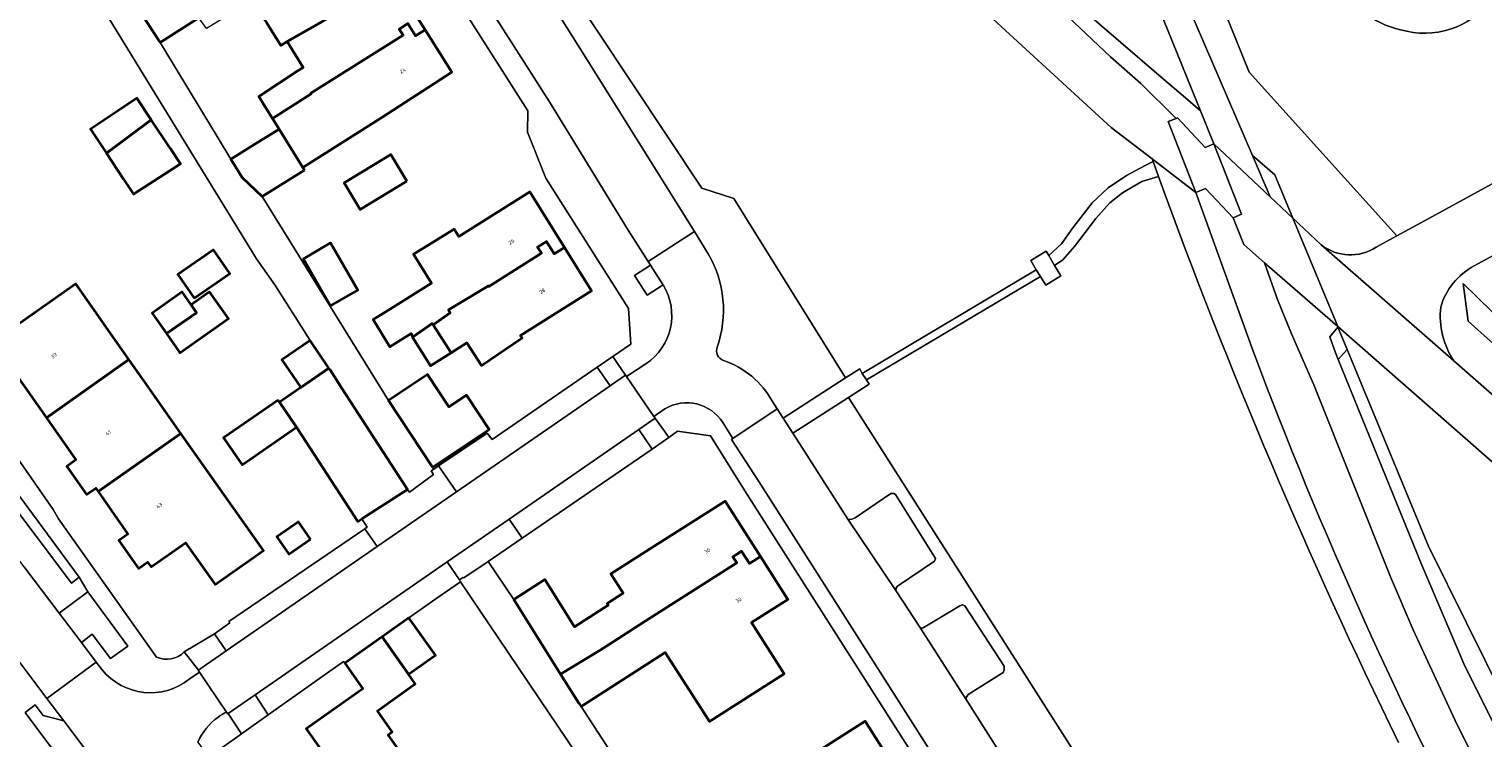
# Model space of a CAD drawing. Header units: metres. Extents: x 197700 to 204338, y 317132 to 325229.
# Tile 353 of 656: x 199311 to 199449, y 320717 to 320785. Entities that reach past the tile are written whole.
import ezdxf
from ezdxf.enums import TextEntityAlignment as Align

# ---------------------------------------------------------------- set-up
doc = ezdxf.new("R2010")
doc.units = ezdxf.units.M
for name, color, linetype, lineweight in [('B-WE-GR-BEPLANTING_CULTUUR_BODEMBEDEKKER-GV', 90, 'Continuous', 18), ('B-WE-GR-BOS_GEMENGD-GV', 40, 'Continuous', 13), ('B-WE-GR-BOS_LOOF-GV', 40, 'Continuous', 13), ('B-WE-GR-GROENVOORZIENING-GV', 80, 'Continuous', 18), ('B-WE-OG-BEBOUWING-GV', 7, 'Continuous', 35), ('B-WE-OG-BEBOUWING-T18', 10, 'Continuous', 18), ('B-WE-OG-TERREIN_CULTUURSCHEIDING-GV', 7, 'Continuous', 18), ('B-WE-OG-TERREIN_ERF-GV', 7, 'Continuous', 18), ('B-WE-VH-ONVERHARD-GV', 252, 'Continuous', 18), ('B-WE-VH-VERHARDING_ASFALT-GV', 252, 'Continuous', 18), ('B-WE-VH-VERHARDING_BEDRIJFSVLOERPLAAT-GV', 252, 'Continuous', 18), ('B-WE-VH-VERHARDING_BETONSTRAATSTEEN-GV', 252, 'Continuous', 18), ('B-WE-VH-VERHARDING_GESLOTEN-GV', 252, 'Continuous', 18), ('B-WE-VH-VERHARDING_HALFVERHARDING-GV', 252, 'Continuous', 18), ('B-WE-VH-VERHARDING_HALFVERHARDING_GRIND-GV', 252, 'Continuous', 18), ('B-WE-VH-VERHARDING_TEGEL-GV', 252, 'Continuous', 18)]:
    doc.layers.add(name, color=color, linetype=linetype, lineweight=lineweight)
doc.styles.add('NLCS-ISO-M200-T18', font='NLCS-ISO.ttf', dxfattribs={"height": 0.36})

msp = doc.modelspace()

# ---------------------------------------------------------------- linework, layer by layer
at = {"layer": 'B-WE-GR-BEPLANTING_CULTUUR_BODEMBEDEKKER-GV'}
for points in [[(199371.272, 320760.273), (199371.257, 320760.298), (199371.241, 320760.322), (199370.075, 320762.15), (199368.562, 320761.184), (199369.759, 320759.308)], [(199366.354, 320750.75), (199367.687, 320751.671), (199366.931, 320752.784), (199366.484, 320753.443), (199364.998, 320752.42), (199366.221, 320750.658)], [(199370.552, 320747.498), (199370.513, 320747.553), (199368.958, 320746.477), (199370.252, 320744.62), (199371.835, 320745.705), (199371.405, 320746.306)], [(199315.575, 320732.4), (199305.485, 320746.044), (199304.584, 320745.389), (199314.85, 320731.826)], [(199313.671, 320728.949), (199315.785, 320726.159), (199316.803, 320726.95), (199318.567, 320724.632), (199320.202, 320725.823), (199316.38, 320730.992)], [(199327.628, 320723.988), (199329.041, 320724.973), (199329.587, 320725.353), (199328.469, 320726.977), (199325.599, 320725.266), (199326.958, 320723.521)], [(199318.466, 320712.904), (199314.097, 320718.693), (199312.13, 320719.204), (199311.376, 320720.203), (199310.408, 320719.496), (199314.335, 320714.232), (199314.815, 320714.561), (199315.682, 320713.364), (199315.237, 320713.032), (199316.448, 320711.393)], [(199332.355, 320721.162), (199329.773, 320719.389), (199331.061, 320717.464), (199333.604, 320719.267)]]:
    msp.add_lwpolyline(points, close=True, dxfattribs=at)
at = {"layer": 'B-WE-GR-BOS_GEMENGD-GV'}
msp.add_lwpolyline([(199418.552, 320770.597), (199416.953, 320770.133), (199415.106, 320769.067), (199413.914, 320768.096), (199412.573, 320766.61), (199410.529, 320763.921), (199409.42, 320762.68), (199408.629, 320762.136), (199409.239, 320761.123), (199407.783, 320760.241), (199407.27, 320761.087), (199390.679, 320751.204), (199390.946, 320750.802), (199388.98, 320749.543), (199420.498, 320700.061)], dxfattribs=at)
msp.add_lwpolyline([(199441.435, 320716.629, -0.0263765), (199418.552, 320770.597)], format="xyb", dxfattribs=at)
at = {"layer": 'B-WE-GR-BOS_LOOF-GV'}
for points in [[(199439.316, 320763.865), (199441.292, 320764.945), (199427.201, 320780.568), (199403.811, 320838.384), (199387.567, 320878.77), (199387.751, 320883.766), (199385.59, 320899.213), (199387.422, 320909.395), (199412.915, 320944.741)], [(199412.915, 320944.741), (199387.422, 320909.395), (199385.59, 320899.213), (199387.751, 320883.766), (199387.567, 320878.77), (199403.811, 320838.384), (199427.201, 320780.568), (199441.292, 320764.945), (199443.927, 320766.386), (199482.653, 320787.604), (199482.576, 320787.783), (199475.783, 320786.178)], [(199379.852, 320889.791), (199385.647, 320877.342), (199419.738, 320790.629), (199427.498, 320772.621)], [(199359.474, 320797.41), (199358.292, 320794.654), (199374.978, 320769.496), (199378.012, 320768.52), (199388.686, 320751.407), (199390.034, 320752.277), (199390.282, 320751.832)], [(199390.282, 320751.832), (199406.885, 320761.717), (199406.379, 320762.603), (199407.821, 320763.479), (199408.069, 320763.068), (199409.277, 320764.19), (199410.381, 320765.719), (199412.223, 320768.086), (199413.731, 320769.543), (199415.477, 320770.697), (199417.282, 320771.672), (199418.034, 320772.028), (199417.942, 320772.284), (199414.029, 320775.294), (199402.39, 320785.985)], [(199427.498, 320772.621), (199429.651, 320770.768), (199431.36, 320766.641), (199434.072, 320764.092)]]:
    msp.add_lwpolyline(points, dxfattribs=at)
for points in [[(199441.629, 320784.613, -0.2651732), (199435.956, 320789.59)], [(199450.27, 320787.399, -0.3098357), (199441.629, 320784.613)], [(199434.072, 320764.092, 0.3198057), (199439.316, 320763.865)]]:
    msp.add_lwpolyline(points, format="xyb", dxfattribs=at)
at = {"layer": 'B-WE-GR-GROENVOORZIENING-GV'}
for points in [[(199402.988, 320792.43), (199413.966, 320782.033), (199416.851, 320779.475), (199420.214, 320776.143), (199420.358, 320776.198), (199422.984, 320773.392), (199423.815, 320773.732), (199422.537, 320776.89), (199421.113, 320778.116), (199418.809, 320780.098), (199407.249, 320790.046)], [(199420.498, 320700.061), (199388.98, 320749.543), (199383.654, 320746.131), (199384.523, 320744.781), (199388.913, 320737.923)], [(199389.602, 320738.07), (199392.999, 320740.368), (199393.298, 320740.383), (199393.453, 320740.291), (199397.268, 320734.179), (199397.182, 320733.908), (199393.633, 320731.524), (199393.515, 320731.38), (199393.492, 320731.119), (199395.84, 320727.531), (199396.103, 320727.572), (199399.583, 320729.672), (199399.846, 320729.752), (199400.067, 320729.667), (199403.815, 320723.902), (199403.816, 320723.552), (199403.711, 320723.313), (199400.383, 320721.191), (199400.207, 320720.925), (199400.195, 320720.725), (199415.479, 320696.626)]]:
    msp.add_lwpolyline(points, dxfattribs=at)
for points in [[(199429.2, 320768.671), (199431.36, 320766.641), (199429.651, 320770.768), (199427.498, 320772.621)], [(199486.31, 320755.27), (199473.339, 320750.739), (199465.11, 320749.202), (199454.367, 320753.84), (199447.597, 320760.414), (199448.08, 320756.825), (199459.897, 320746.25), (199465.843, 320744.142), (199487.133, 320750.042)], [(199521.949, 320619.254), (199521.592, 320622.056), (199477.249, 320679.306), (199455.072, 320713.602), (199444.319, 320735.345), (199436.547, 320754.115), (199435.68, 320753.155), (199443.602, 320733.703), (199447.72, 320724.058), (199453.188, 320713.073), (199456.436, 320706.978), (199458.546, 320703.348), (199465.595, 320691.892), (199468.89, 320687.203), (199473.718, 320680.731)]]:
    msp.add_lwpolyline(points, close=True, dxfattribs=at)
msp.add_lwpolyline([(199388.913, 320737.923, 0.2132453), (199389.602, 320738.07)], format="xyb", dxfattribs=at)
at = {"layer": 'B-WE-OG-BEBOUWING-GV'}
for points in [[(199335.401, 320783.489), (199338.73, 320785.36), (199345.396, 320789.607), (199342.956, 320793.448), (199342.05, 320792.87), (199341.31, 320794.04), (199340.48, 320793.52), (199340.85, 320792.94), (199332.09, 320787.44), (199333.17, 320785.692), (199333.44, 320785.29), (199334.808, 320783.116)], [(199320.397, 320787.893), (199323.22, 320783.499), (199323.291, 320783.381), (199323.643, 320783.607), (199326.996, 320785.762), (199326.44, 320786.599), (199327.367, 320787.201), (199325.8, 320789.618), (199325.001, 320790.851), (199324.031, 320790.228), (199323.065, 320789.607)], [(199338.73, 320785.36), (199335.401, 320783.489), (199336.953, 320781.023), (199336.36, 320780.65), (199332.71, 320778.24), (199333.312, 320777.27), (199334.019, 320776.131), (199337.71, 320778.5), (199337.67, 320778.57), (199346.47, 320784.1), (199346.1, 320784.68), (199346.92, 320785.2), (199347.67, 320784.03), (199348.573, 320784.605), (199345.396, 320789.607)], [(199334.64, 320775.13), (199336.913, 320771.474), (199344.46, 320776.25), (199351.133, 320780.575), (199348.573, 320784.605), (199347.67, 320784.03), (199346.92, 320785.2), (199346.1, 320784.68), (199346.47, 320784.1), (199337.67, 320778.57), (199337.71, 320778.5), (199334.019, 320776.131)], [(199318.177, 320772.823), (199322.441, 320776.01), (199321.07, 320778.077), (199319.328, 320776.921), (199316.641, 320775.138)], [(199324.24, 320773.3), (199322.441, 320776.01), (199318.177, 320772.823), (199319.81, 320770.361), (199320.759, 320768.922), (199325.221, 320771.835)], [(199337.076, 320771.209), (199336.913, 320771.474), (199334.64, 320775.13), (199332.34, 320773.7), (199330.045, 320772.273), (199331.118, 320770.527), (199333.019, 320768.714)], [(199346.829, 320770.182), (199345.292, 320772.706), (199340.836, 320769.993), (199342.373, 320767.469)], [(199347.37, 320755.29), (199349.26, 320756.58), (199349.33, 320756.48), (199350.98, 320757.62), (199350.82, 320757.88), (199354.61, 320760.18), (199354.65, 320760.11), (199359.68, 320763.29), (199359.31, 320763.87), (199360.14, 320764.4), (199360.88, 320763.23), (199361.867, 320763.849), (199358.55, 320769.15), (199351.797, 320764.891), (199351.34, 320765.59), (199347.473, 320763.201), (199349.188, 320760.426), (199344.75, 320757.684), (199343.61, 320756.98), (199345.22, 320754.38), (199347.25, 320755.63)], [(199326.53, 320759.005), (199329.936, 320761.361), (199328.376, 320763.614), (199324.971, 320761.259)], [(199339.552, 320758.273), (199342.147, 320759.782), (199339.554, 320764.283), (199336.959, 320762.774)], [(199361.867, 320763.849), (199360.88, 320763.23), (199360.14, 320764.4), (199359.31, 320763.87), (199359.68, 320763.29), (199354.65, 320760.11), (199354.61, 320760.18), (199350.82, 320757.88), (199350.98, 320757.62), (199349.33, 320756.48), (199351.047, 320753.794), (199352.57, 320754.76), (199353.95, 320752.6), (199357.84, 320755.21), (199357.69, 320755.44), (199364.45, 320759.72)], [(199312.439, 320747.602), (199320.311, 320753.16), (199315.24, 320760.36), (199307.35, 320754.85), (199307.71, 320754.33), (199306.83, 320753.71), (199308.71, 320751.03), (199309.6, 320751.65)], [(199326.251, 320758.371), (199325.39, 320759.598), (199322.528, 320757.59), (199323.896, 320755.641), (199326.753, 320757.619)], [(199323.896, 320755.641), (199325.182, 320753.809), (199329.809, 320757.057), (199328.017, 320759.61), (199326.251, 320758.371), (199326.753, 320757.619)], [(199347.37, 320755.29), (199349.1, 320752.56), (199351.047, 320753.794), (199349.33, 320756.48), (199349.26, 320756.58)], [(199339.386, 320752.335), (199337.595, 320754.963), (199334.9, 320753.126), (199336.723, 320750.493)], [(199320.311, 320753.16), (199312.439, 320747.602), (199315.26, 320743.58), (199314.38, 320742.96), (199316.26, 320740.27), (199317.15, 320740.89), (199317.381, 320740.561), (199325.277, 320746.108), (199321.702, 320751.185), (199321.62, 320751.301)], [(199340.652, 320750.367), (199339.507, 320752.16), (199339.386, 320752.335), (199336.723, 320750.493), (199334.864, 320749.209), (199334.676, 320749.079), (199336.318, 320746.696), (199342.151, 320737.694), (199342.549, 320737.952), (199346.879, 320740.758)], [(199349.274, 320742.9), (199354.68, 320746.486), (199352.522, 320749.751), (199350.838, 320748.642), (199348.809, 320751.722), (199345.07, 320749.259)], [(199334.542, 320749.273), (199329.353, 320745.697), (199331.13, 320743.119), (199336.318, 320746.696), (199334.676, 320749.079)], [(199325.277, 320746.108), (199317.381, 320740.561), (199320.22, 320736.51), (199319.34, 320735.89), (199321.22, 320733.22), (199322.1, 320733.83), (199322.43, 320733.37), (199325.72, 320735.68), (199328.55, 320731.7), (199333.15, 320734.93)], [(199365.982, 320725.87), (199369.56, 320728.19), (199378.31, 320733.77), (199377.94, 320734.35), (199378.77, 320734.88), (199379.51, 320733.71), (199380.563, 320734.371), (199377.2, 320739.64), (199370.44, 320735.34), (199366.295, 320732.708), (199367.476, 320730.857), (199365.94, 320729.88), (199366.03, 320729.73), (199364.25, 320728.58), (199362.823, 320727.658), (199360.008, 320732.162), (199357.051, 320730.281), (199361.504, 320723.158), (199365.279, 320725.445)], [(199337.642, 320736.021), (199336.482, 320737.676), (199334.416, 320736.229), (199335.576, 320734.574)], [(199380.563, 320734.371), (199379.51, 320733.71), (199378.77, 320734.88), (199377.94, 320734.35), (199378.31, 320733.77), (199369.56, 320728.19), (199365.982, 320725.87), (199365.279, 320725.445), (199361.504, 320723.158), (199363.24, 320720.374), (199363.448, 320720.054), (199367.9, 320722.91), (199371.49, 320725.2), (199375.7, 320718.62), (199382.83, 320723.18), (199379.7, 320728.06), (199383.18, 320730.27)], [(199347.031, 320728.526), (199344.463, 320726.709), (199346.988, 320723.141), (199349.555, 320724.958)], [(199341.313, 320706.602), (199349.21, 320712.15), (199348.135, 320713.671), (199348.067, 320713.768), (199347.738, 320713.535), (199345.035, 320717.35), (199345.443, 320717.639), (199344.016, 320719.655), (199347.64, 320722.22), (199346.988, 320723.141), (199344.463, 320726.709), (199340.904, 320724.19), (199342.637, 320721.741), (199337.233, 320717.917), (199339.89, 320714.162), (199337.4, 320712.4), (199341.33, 320706.98), (199341.14, 320706.85)], [(199393.912, 320713.38), (199390.57, 320718.65), (199383.73, 320714.31), (199378.53, 320711.003), (199379.537, 320709.419), (199377.62, 320708.2), (199376.134, 320710.441), (199371.59, 320707.529), (199373.82, 320704.13), (199375.1, 320702.14), (199379.33, 320704.84), (199382.95, 320707.18), (199391.65, 320712.78), (199391.28, 320713.36), (199392.11, 320713.88), (199392.85, 320712.71)]]:
    msp.add_lwpolyline(points, close=True, dxfattribs=at)
at = {"layer": 'B-WE-OG-TERREIN_CULTUURSCHEIDING-GV'}
for points in [[(199378.076, 320909.379), (199373.386, 320908.877), (199370.109, 320908.05), (199362.078, 320904.072), (199336.877, 320894.98), (199344.687, 320884.91), (199352.752, 320873.478), (199360.368, 320851.959), (199374.257, 320828.199), (199407.249, 320790.046), (199418.809, 320780.098)], [(199418.809, 320780.098), (199421.113, 320778.116), (199422.537, 320776.89), (199418.085, 320787.891), (199382.935, 320875.973), (199376.898, 320888.793), (199376.723, 320889.401)], [(199382.732, 320747.563), (199388.686, 320751.407), (199378.012, 320768.52), (199374.978, 320769.496), (199358.292, 320794.654), (199359.474, 320797.41), (199356.157, 320795.335)], [(199355.949, 320794.615), (199364.734, 320780.634), (199372.927, 320767.489), (199374.261, 320765.362), (199375.594, 320763.235)], [(199612.226, 320500), (199608.061, 320504.679), (199581.366, 320538.217), (199556.954, 320569.533), (199471.402, 320678.632), (199466.387, 320685.274), (199459.657, 320695.169), (199455.913, 320701.434), (199453.618, 320705.516), (199450.413, 320711.549), (199446.832, 320718.724), (199442.839, 320727.359), (199440.67, 320732.438), (199433.353, 320750.735), (199431.226, 320755.613), (199429.904, 320758.884), (199428.655, 320762.38), (199426.687, 320764.115), (199425.662, 320766.682), (199423.032, 320769.464), (199422.117, 320769.073), (199427.566, 320753.968)], [(199381.705, 320749.158), (199382.162, 320748.448), (199382.732, 320747.563)]]:
    msp.add_lwpolyline(points, dxfattribs=at)
for points in [[(199375.594, 320763.235, -0.2179933), (199376.443, 320754.349)], [(199376.443, 320754.349, 0.4098803), (199377.034, 320753.062)], [(199427.566, 320753.968, 0.0319349), (199450.308, 320703.494)], [(199377.034, 320753.062, -0.1893523), (199381.705, 320749.158)]]:
    msp.add_lwpolyline(points, format="xyb", dxfattribs=at)
at = {"layer": 'B-WE-OG-TERREIN_ERF-GV'}
for points in [[(199273.506, 320793.289), (199284.203, 320780.484), (199290.135, 320771.612), (199299.074, 320758.764), (199305.274, 320750), (199306.55, 320748.237), (199313.081, 320738.861), (199313.608, 320737.964), (199322.931, 320724.779)], [(199345.396, 320789.607), (199348.573, 320784.605), (199351.133, 320780.575), (199344.46, 320776.25), (199336.913, 320771.474), (199337.076, 320771.209), (199333.019, 320768.714), (199345.07, 320749.259), (199348.809, 320751.722), (199350.838, 320748.642), (199352.522, 320749.751), (199354.68, 320746.486), (199349.274, 320742.9), (199349.402, 320742.71), (199349.866, 320743.022), (199354.501, 320746.145), (199354.974, 320745.52), (199364.998, 320752.42), (199366.484, 320753.443), (199368.2, 320754.625), (199367.963, 320758.026), (199360.077, 320770.46), (199358.33, 320774.856), (199358.387, 320776.865), (199348.968, 320791.683)], [(199342.549, 320737.952), (199342.151, 320737.694), (199336.318, 320746.696), (199331.13, 320743.119), (199329.353, 320745.697), (199334.542, 320749.273), (199334.676, 320749.079), (199334.864, 320749.209), (199336.723, 320750.493), (199334.9, 320753.126), (199337.595, 320754.963), (199334.286, 320760.199), (199332.494, 320762.752), (199315.65, 320790.193)], [(199475.809, 320775.99), (199475.351, 320776.777), (199452.685, 320764.301), (199448.646, 320762.096)], [(199458.887, 320742.341), (199465.843, 320744.142), (199459.897, 320746.25), (199448.08, 320756.825), (199447.597, 320760.414), (199454.367, 320753.84), (199465.11, 320749.202), (199473.339, 320750.739), (199486.31, 320755.27), (199485.922, 320757.733), (199490.399, 320758.47), (199490.254, 320759.641), (199492.231, 320760.821), (199489.385, 320766.085), (199487.313, 320764.989)], [(199435.643, 320756.297), (199435.667, 320756.238), (199436.547, 320754.115), (199444.319, 320735.345), (199455.072, 320713.602), (199477.249, 320679.306), (199521.592, 320622.056), (199520.97, 320626.942), (199526.556, 320624.221), (199529.876, 320627.217), (199530.847, 320626.14), (199537.243, 320629.711), (199544.178, 320626.675), (199555.555, 320617.566), (199570.29, 320629.589), (199582.534, 320639.579), (199587.193, 320644.893), (199606.371, 320657.364)], [(199459.482, 320730.24), (199460.142, 320734.619), (199455.781, 320738.646), (199437.248, 320754.891), (199435.643, 320756.297)], [(199446.723, 320753.023), (199458.887, 320742.341)], [(199409.522, 320692.878), (199379.074, 320740.626), (199375.787, 320745.881), (199372.656, 320746.328), (199371.835, 320745.705), (199370.252, 320744.62), (199357.827, 320736.123), (199354.576, 320733.9), (199357.051, 320730.281), (199360.008, 320732.162), (199362.823, 320727.658), (199364.25, 320728.58), (199366.03, 320729.73), (199365.94, 320729.88), (199367.476, 320730.857), (199366.295, 320732.708), (199370.44, 320735.34), (199377.2, 320739.64), (199380.563, 320734.371), (199383.18, 320730.27), (199379.7, 320728.06), (199382.83, 320723.18), (199375.7, 320718.62), (199371.49, 320725.2), (199367.9, 320722.91), (199363.448, 320720.054), (199371.59, 320707.529)], [(199325.599, 320725.266), (199328.469, 320726.977), (199329.949, 320728.029), (199329.844, 320728.173), (199342.828, 320737.011), (199343.056, 320737.166), (199342.549, 320737.952)], [(199364.921, 320712.703), (199351.946, 320731.946), (199349.598, 320730.342), (199347.031, 320728.526), (199349.555, 320724.958), (199346.988, 320723.141), (199347.64, 320722.22), (199344.016, 320719.655), (199345.443, 320717.639), (199345.035, 320717.35), (199347.738, 320713.535)], [(199339.89, 320714.162), (199337.233, 320717.917), (199342.637, 320721.741), (199340.904, 320724.19), (199340.784, 320724.36), (199333.604, 320719.267), (199331.061, 320717.464), (199329.179, 320716.129)], [(199383.73, 320714.31), (199390.57, 320718.65), (199393.912, 320713.38)]]:
    msp.add_lwpolyline(points, dxfattribs=at)
for points in [[(199336.36, 320780.65), (199336.953, 320781.023), (199335.401, 320783.489), (199334.808, 320783.116), (199333.44, 320785.29), (199333.17, 320785.692), (199332.09, 320787.44), (199328.918, 320785.473), (199327.704, 320784.72), (199326.996, 320785.762), (199323.643, 320783.607), (199323.291, 320783.381), (199328.734, 320774.429), (199330.045, 320772.273), (199332.34, 320773.7), (199334.64, 320775.13), (199334.019, 320776.131), (199333.312, 320777.27), (199332.71, 320778.24)], [(199322.441, 320776.01), (199324.24, 320773.3), (199325.221, 320771.835), (199320.759, 320768.922), (199319.81, 320770.361), (199318.177, 320772.823), (199316.641, 320775.138), (199319.328, 320776.921), (199321.07, 320778.077)], [(199346.829, 320770.182), (199342.373, 320767.469), (199340.836, 320769.993), (199345.292, 320772.706)], [(199351.797, 320764.891), (199358.55, 320769.15), (199361.867, 320763.849), (199364.45, 320759.72), (199357.69, 320755.44), (199357.84, 320755.21), (199353.95, 320752.6), (199352.57, 320754.76), (199351.047, 320753.794), (199349.1, 320752.56), (199347.37, 320755.29), (199347.25, 320755.63), (199345.22, 320754.38), (199343.61, 320756.98), (199344.75, 320757.684), (199349.188, 320760.426), (199347.473, 320763.201), (199351.34, 320765.59)], [(199326.53, 320759.005), (199324.971, 320761.259), (199328.376, 320763.614), (199329.936, 320761.361)], [(199339.552, 320758.273), (199336.959, 320762.774), (199339.554, 320764.283), (199342.147, 320759.782)], [(199317.381, 320740.561), (199317.15, 320740.89), (199316.26, 320740.27), (199314.38, 320742.96), (199315.26, 320743.58), (199312.439, 320747.602), (199309.6, 320751.65), (199308.71, 320751.03), (199306.83, 320753.71), (199307.71, 320754.33), (199307.35, 320754.85), (199315.24, 320760.36), (199320.311, 320753.16), (199321.62, 320751.301), (199321.702, 320751.185), (199325.277, 320746.108), (199333.15, 320734.93), (199328.55, 320731.7), (199325.72, 320735.68), (199322.43, 320733.37), (199322.1, 320733.83), (199321.22, 320733.22), (199319.34, 320735.89), (199320.22, 320736.51)], [(199325.182, 320753.809), (199323.896, 320755.641), (199322.528, 320757.59), (199325.39, 320759.598), (199326.251, 320758.371), (199328.017, 320759.61), (199329.809, 320757.057)], [(199337.642, 320736.021), (199335.576, 320734.574), (199334.416, 320736.229), (199336.482, 320737.676)]]:
    msp.add_lwpolyline(points, close=True, dxfattribs=at)
for points in [[(199448.646, 320762.096, 0.1998309), (199445.468, 320758.161)], [(199445.468, 320758.161, 0.1770054), (199446.723, 320753.023)], [(199322.931, 320724.779, 0.3074661), (199325.599, 320725.266)]]:
    msp.add_lwpolyline(points, format="xyb", dxfattribs=at)
at = {"layer": 'B-WE-VH-ONVERHARD-GV'}
msp.add_lwpolyline([(199427.566, 320753.968), (199422.117, 320769.073), (199417.942, 320772.284), (199418.034, 320772.028), (199418.552, 320770.597)], dxfattribs=at)
for points in [[(199418.552, 320770.597, 0.0263765), (199441.435, 320716.629)], [(199450.308, 320703.494, -0.0319349), (199427.566, 320753.968)]]:
    msp.add_lwpolyline(points, format="xyb", dxfattribs=at)
at = {"layer": 'B-WE-VH-VERHARDING_ASFALT-GV'}
for points in [[(199369.839, 320762.519), (199374.261, 320765.362), (199372.927, 320767.489), (199364.734, 320780.634), (199355.949, 320794.615), (199351.528, 320801.799), (199351.524, 320801.806), (199351.122, 320802.374), (199346.534, 320799.501), (199360.448, 320777.722), (199367.947, 320765.484)], [(199367.781, 320751.522), (199367.687, 320751.671), (199366.354, 320750.75), (199366.221, 320750.658), (199351.578, 320740.543), (199344.002, 320735.31), (199329.587, 320725.353), (199329.041, 320724.973), (199327.628, 320723.988), (199326.958, 320723.521), (199326.934, 320723.504), (199327.037, 320723.341), (199329.619, 320719.521), (199329.742, 320719.367), (199329.773, 320719.389), (199332.355, 320721.162), (199350.692, 320733.844), (199356.58, 320737.916), (199368.958, 320746.477), (199370.513, 320747.553), (199370.402, 320747.709)], [(199411.059, 320693.838), (199415.479, 320696.626), (199400.195, 320720.725), (199395.84, 320727.531), (199393.492, 320731.119), (199388.913, 320737.923), (199384.523, 320744.781), (199383.654, 320746.131), (199382.732, 320747.563), (199382.162, 320748.448), (199377.926, 320745.61), (199377.8, 320745.529), (199380.402, 320741.51), (199410.859, 320693.712)]]:
    msp.add_lwpolyline(points, close=True, dxfattribs=at)
for points in [[(199448.646, 320762.096), (199452.685, 320764.301), (199475.351, 320776.777), (199500.046, 320790.371), (199499.839, 320792.459)], [(199490.787, 320792.179), (199486.197, 320789.512), (199482.653, 320787.604), (199443.927, 320766.386), (199441.292, 320764.945), (199439.316, 320763.865)], [(199375.594, 320763.235), (199374.261, 320765.362), (199369.839, 320762.519), (199370.075, 320762.15), (199371.241, 320760.322), (199371.257, 320760.298), (199371.272, 320760.273)], [(199434.072, 320764.092), (199446.723, 320753.023)], [(199453.188, 320713.073), (199447.72, 320724.058), (199443.602, 320733.703), (199435.68, 320753.155), (199435.423, 320753.786), (199434.875, 320755.31), (199435.667, 320756.238), (199435.643, 320756.297), (199428.655, 320762.38), (199429.904, 320758.884), (199431.226, 320755.613), (199433.353, 320750.735), (199440.67, 320732.438), (199442.839, 320727.359), (199446.832, 320718.724), (199450.413, 320711.549)], [(199303.213, 320733.114), (199308.756, 320725.77), (199312.495, 320720.816), (199317.205, 320724.289), (199315.785, 320726.159), (199313.671, 320728.949), (199310.285, 320733.417), (199296.249, 320752.084), (199293.728, 320755.33), (199293.643, 320755.438), (199293.559, 320755.547)], [(199369.629, 320752.743), (199367.781, 320751.522)], [(199367.781, 320751.522), (199370.402, 320747.709), (199371.457, 320748.457)], [(199376.981, 320747.141), (199377.926, 320745.61), (199382.162, 320748.448), (199381.705, 320749.158)]]:
    msp.add_lwpolyline(points, dxfattribs=at)
for points in [[(199376.443, 320754.349, 0.2179933), (199375.594, 320763.235)], [(199439.316, 320763.865, -0.3198057), (199434.072, 320764.092)], [(199445.468, 320758.161, -0.1998309), (199448.646, 320762.096)], [(199371.272, 320760.273, -0.4067638), (199369.629, 320752.743)], [(199446.723, 320753.023, -0.1770054), (199445.468, 320758.161)], [(199377.034, 320753.062, -0.4098803), (199376.443, 320754.349)], [(199381.705, 320749.158, 0.1893523), (199377.034, 320753.062)], [(199371.457, 320748.457, -0.4038213), (199376.981, 320747.141)]]:
    msp.add_lwpolyline(points, format="xyb", dxfattribs=at)
at = {"layer": 'B-WE-VH-VERHARDING_BEDRIJFSVLOERPLAAT-GV'}
for points in [[(199408.069, 320763.068), (199408.629, 320762.136), (199409.42, 320762.68), (199410.529, 320763.921), (199412.573, 320766.61), (199413.914, 320768.096), (199415.106, 320769.067), (199416.953, 320770.133), (199418.552, 320770.597), (199418.034, 320772.028), (199417.282, 320771.672), (199415.477, 320770.697), (199413.731, 320769.543), (199412.223, 320768.086), (199410.381, 320765.719), (199409.277, 320764.19)], [(199406.885, 320761.717), (199390.282, 320751.832), (199390.679, 320751.204), (199407.27, 320761.087)]]:
    msp.add_lwpolyline(points, close=True, dxfattribs=at)
at = {"layer": 'B-WE-VH-VERHARDING_BETONSTRAATSTEEN-GV'}
for points in [[(199379.09, 320819.922), (199374.947, 320816.891), (199377.573, 320813.696), (199394.556, 320793.933), (199402.39, 320785.985), (199414.029, 320775.294), (199417.942, 320772.284), (199422.117, 320769.073), (199419.459, 320775.845), (199420.214, 320776.143), (199416.851, 320779.475), (199413.966, 320782.033), (199402.988, 320792.43), (199399.854, 320795.576), (199395.446, 320800.671), (199385.386, 320812.679), (199379.606, 320819.299)], [(199423.032, 320769.464), (199425.662, 320766.682), (199426.478, 320767.009), (199423.815, 320773.732), (199422.984, 320773.392), (199420.358, 320776.198), (199420.214, 320776.143), (199419.459, 320775.845), (199422.117, 320769.073)], [(199426.687, 320764.115), (199428.655, 320762.38), (199435.643, 320756.297), (199431.36, 320766.641), (199429.2, 320768.671), (199423.815, 320773.732), (199426.478, 320767.009), (199425.662, 320766.682)], [(199436.547, 320754.115), (199435.667, 320756.238), (199434.875, 320755.31), (199435.423, 320753.786), (199435.68, 320753.155)], [(199366.221, 320750.658), (199364.998, 320752.42), (199354.974, 320745.52), (199354.501, 320746.145), (199349.866, 320743.022), (199351.578, 320740.543)], [(199370.252, 320744.62), (199368.958, 320746.477), (199356.58, 320737.916), (199357.827, 320736.123)], [(199344.002, 320735.31), (199351.578, 320740.543), (199349.866, 320743.022), (199349.402, 320742.71), (199349.156, 320742.544), (199349.386, 320742.174), (199347.072, 320740.514), (199346.879, 320740.758), (199342.549, 320737.952), (199343.056, 320737.166), (199342.828, 320737.011)], [(199344.002, 320735.31), (199342.828, 320737.011), (199329.844, 320728.173), (199329.949, 320728.029), (199328.469, 320726.977), (199329.587, 320725.353)], [(199357.827, 320736.123), (199356.58, 320737.916), (199350.692, 320733.844), (199351.843, 320732.133), (199352.177, 320732.353), (199352.281, 320732.331), (199354.576, 320733.9)], [(199333.604, 320719.267), (199340.784, 320724.36), (199340.904, 320724.19), (199344.463, 320726.709), (199347.031, 320728.526), (199349.598, 320730.342), (199351.946, 320731.946), (199351.843, 320732.133), (199350.692, 320733.844), (199332.355, 320721.162)], [(199400.195, 320720.725), (199400.207, 320720.925), (199400.383, 320721.191), (199403.711, 320723.313), (199403.816, 320723.552), (199403.815, 320723.902), (199400.067, 320729.667), (199399.846, 320729.752), (199399.583, 320729.672), (199396.103, 320727.572), (199395.84, 320727.531)]]:
    msp.add_lwpolyline(points, close=True, dxfattribs=at)
for points in [[(199393.492, 320731.119), (199393.515, 320731.38), (199393.633, 320731.524), (199397.182, 320733.908), (199397.268, 320734.179), (199393.453, 320740.291), (199393.298, 320740.383), (199392.999, 320740.368), (199389.602, 320738.07)], [(199388.913, 320737.923), (199393.492, 320731.119)]]:
    msp.add_lwpolyline(points, dxfattribs=at)
msp.add_lwpolyline([(199389.602, 320738.07, -0.2132453), (199388.913, 320737.923)], format="xyb", dxfattribs=at)
at = {"layer": 'B-WE-VH-VERHARDING_GESLOTEN-GV'}
for points in [[(199435.956, 320789.59, 0.2651732), (199441.629, 320784.613)], [(199441.629, 320784.613, 0.3098357), (199450.27, 320787.399)], [(199326.071, 320722.675, -0.4118082), (199317.754, 320723.566)], [(199326.895, 320716.661, -0.1299184), (199328.796, 320719.015)], [(199328.796, 320719.015, -0.0413643), (199329.619, 320719.521)]]:
    msp.add_lwpolyline(points, format="xyb", dxfattribs=at)
msp.add_lwpolyline([(199458.887, 320742.341), (199446.723, 320753.023), (199434.072, 320764.092), (199431.36, 320766.641), (199435.643, 320756.297), (199437.248, 320754.891), (199455.781, 320738.646)], close=True, dxfattribs=at)
for points in [[(199317.754, 320723.566), (199317.205, 320724.289), (199312.495, 320720.816), (199314.097, 320718.693), (199318.466, 320712.904), (199321.638, 320708.701), (199323.306, 320706.491), (199328.06, 320709.996), (199327.584, 320710.667)], [(199327.037, 320723.341), (199326.071, 320722.675)], [(199329.619, 320719.521), (199327.037, 320723.341)]]:
    msp.add_lwpolyline(points, dxfattribs=at)
at = {"layer": 'B-WE-VH-VERHARDING_HALFVERHARDING-GV'}
for points in [[(199376.723, 320889.401), (199376.898, 320888.793), (199382.935, 320875.973), (199418.085, 320787.891), (199422.537, 320776.89)], [(199422.537, 320776.89), (199423.815, 320773.732), (199429.2, 320768.671), (199427.498, 320772.621), (199419.738, 320790.629), (199385.647, 320877.342), (199379.852, 320889.791)]]:
    msp.add_lwpolyline(points, dxfattribs=at)
at = {"layer": 'B-WE-VH-VERHARDING_HALFVERHARDING_GRIND-GV'}
msp.add_lwpolyline([(199339.507, 320752.16), (199340.652, 320750.367), (199346.879, 320740.758), (199347.072, 320740.514), (199349.386, 320742.174), (199349.156, 320742.544), (199349.402, 320742.71), (199349.274, 320742.9), (199345.07, 320749.259), (199333.019, 320768.714), (199331.118, 320770.527), (199330.045, 320772.273), (199328.734, 320774.429), (199323.291, 320783.381), (199323.22, 320783.499), (199320.397, 320787.893), (199323.065, 320789.607), (199321.674, 320791.641), (199320.59, 320793.225), (199315.65, 320790.193), (199332.494, 320762.752), (199334.286, 320760.199), (199337.595, 320754.963), (199339.386, 320752.335)], close=True, dxfattribs=at)
msp.add_lwpolyline([(199371.59, 320707.529), (199363.448, 320720.054), (199363.24, 320720.374), (199361.504, 320723.158), (199357.051, 320730.281), (199354.576, 320733.9), (199352.281, 320732.331), (199352.177, 320732.353), (199351.843, 320732.133), (199351.946, 320731.946), (199364.921, 320712.703)], dxfattribs=at)
at = {"layer": 'B-WE-VH-VERHARDING_TEGEL-GV'}
for points in [[(199371.272, 320760.273), (199369.759, 320759.308), (199368.562, 320761.184), (199370.075, 320762.15), (199369.839, 320762.519), (199367.947, 320765.484), (199360.448, 320777.722), (199346.534, 320799.501), (199340.176, 320809.509), (199338.278, 320808.367), (199338.801, 320807.547), (199338.825, 320807.51), (199339.787, 320805.949), (199339.958, 320805.684), (199348.968, 320791.683), (199358.387, 320776.865), (199358.33, 320774.856), (199360.077, 320770.46), (199367.963, 320758.026), (199368.2, 320754.625), (199366.484, 320753.443), (199366.931, 320752.784), (199367.687, 320751.671)], [(199322.931, 320724.779), (199313.608, 320737.964), (199313.081, 320738.861), (199306.55, 320748.237), (199305.274, 320750), (199299.074, 320758.764), (199290.135, 320771.612), (199284.203, 320780.484), (199273.506, 320793.289), (199271.88, 320791.93), (199274.883, 320788.252)], [(199310.285, 320733.417), (199313.671, 320728.949), (199316.38, 320730.992), (199315.575, 320732.4), (199314.85, 320731.826), (199304.584, 320745.389), (199305.485, 320746.044), (199304.61, 320747.265), (199303.695, 320746.587), (199297.652, 320754.555), (199293.478, 320759.874), (199294.898, 320760.867), (199294.004, 320762.094), (199292.528, 320761.02), (199281.227, 320774.654), (199283.774, 320776.761), (199282.91, 320777.962), (199280.229, 320775.754)], [(199367.687, 320751.671), (199367.781, 320751.522), (199369.629, 320752.743)], [(199371.457, 320748.457), (199370.402, 320747.709), (199370.513, 320747.553), (199370.552, 320747.498), (199371.405, 320746.306), (199371.835, 320745.705), (199372.656, 320746.328), (199375.787, 320745.881), (199379.074, 320740.626)], [(199304.61, 320747.265), (199305.485, 320746.044), (199315.575, 320732.4), (199316.38, 320730.992), (199320.202, 320725.823), (199318.567, 320724.632), (199316.803, 320726.95), (199315.785, 320726.159), (199317.205, 320724.289), (199317.754, 320723.566)], [(199379.074, 320740.626), (199409.522, 320692.878), (199410.859, 320693.712), (199380.402, 320741.51), (199377.8, 320745.529), (199377.926, 320745.61), (199376.981, 320747.141)], [(199330.255, 320696.951), (199328.675, 320699.12), (199326.676, 320697.679), (199319.617, 320707.196), (199321.638, 320708.701), (199318.466, 320712.904), (199316.448, 320711.393), (199315.237, 320713.032), (199315.682, 320713.364), (199314.815, 320714.561), (199314.335, 320714.232), (199310.408, 320719.496), (199311.376, 320720.203), (199312.13, 320719.204), (199314.097, 320718.693), (199312.495, 320720.816), (199308.756, 320725.77), (199306.765, 320724.301), (199301.187, 320731.664), (199303.213, 320733.114), (199299.284, 320738.278)], [(199326.071, 320722.675), (199327.037, 320723.341), (199326.934, 320723.504), (199326.958, 320723.521), (199325.599, 320725.266)], [(199326.895, 320716.661), (199331.944, 320709.85), (199333.257, 320710.819), (199329.179, 320716.129), (199331.061, 320717.464), (199329.773, 320719.389)], [(199329.773, 320719.389), (199329.742, 320719.367), (199329.619, 320719.521)]]:
    msp.add_lwpolyline(points, dxfattribs=at)
for points in [[(199406.885, 320761.717), (199407.27, 320761.087), (199407.783, 320760.241), (199409.239, 320761.123), (199408.629, 320762.136), (199408.069, 320763.068), (199407.821, 320763.479), (199406.379, 320762.603)], [(199390.679, 320751.204), (199390.282, 320751.832), (199390.034, 320752.277), (199388.686, 320751.407), (199382.732, 320747.563), (199383.654, 320746.131), (199388.98, 320749.543), (199390.946, 320750.802)]]:
    msp.add_lwpolyline(points, close=True, dxfattribs=at)
for points in [[(199369.629, 320752.743, 0.4067638), (199371.272, 320760.273)], [(199376.981, 320747.141, 0.4038213), (199371.457, 320748.457)], [(199325.599, 320725.266, -0.3074661), (199322.931, 320724.779)], [(199317.754, 320723.566, 0.4118082), (199326.071, 320722.675)], [(199328.796, 320719.015, 0.1299184), (199326.895, 320716.661)], [(199329.619, 320719.521, 0.0413643), (199328.796, 320719.015)]]:
    msp.add_lwpolyline(points, format="xyb", dxfattribs=at)

# ---------------------------------------------------------------- texts
at = {"layer": 'B-WE-OG-BEBOUWING-T18', "style": 'NLCS-ISO-M200-T18'}
for s, rotation, p in [('24', 32.3, (199346.444, 320780.707)), ('26', 32, (199356.81, 320764.391)), ('28', 32, (199359.756, 320759.682)), ('39', 35, (199313.166, 320753.531)), ('41', 35, (199318.337, 320746.159)), ('43', 35, (199323.2, 320739.228)), ('30', 32.5, (199375.484, 320734.894)), ('32', 32.5, (199378.474, 320730.209))]:
    msp.add_text(s, height=0.36, rotation=rotation, dxfattribs=at).set_placement(p, align=Align.MIDDLE)

doc.saveas('drawing.dxf')
